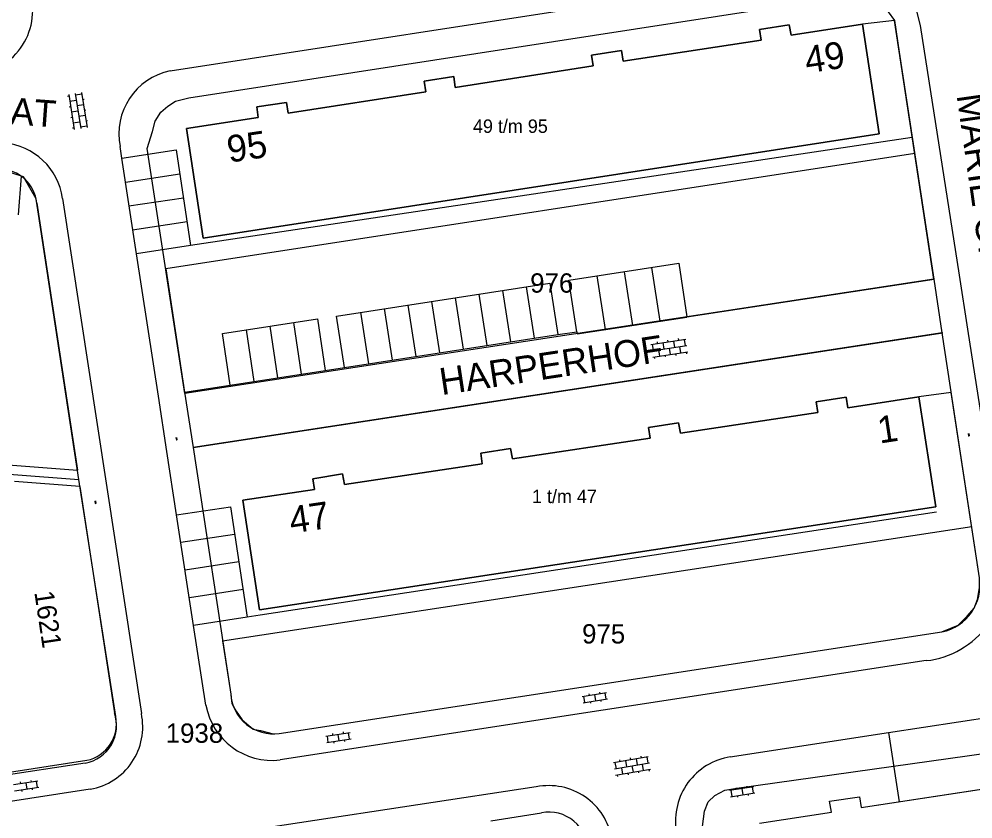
# Model space of a CAD drawing. Extents: x 148816 to 151297, y 399515 to 402500.
# Drawn here: x 150366.6 to 150455.5, y 401337.1 to 401411.6 of the extents above; entities that cross this region are included whole.
import ezdxf

# ---------------------------------------------------------------- set-up
doc = ezdxf.new("R2010")
doc.units = 0
for name, color, linetype in [('B01 Hoofdgebouw  [T] Norm', 7, 'Continuous'), ('B01 hoofgebouw', 7, 'Continuous'), ('G01 perceelsgrens', 7, 'Continuous'), ('S02 Open verharding  Norm', 7, 'Continuous'), ('T04 Haag heg  [D] Gem', 7, 'Continuous'), ('V00 Kant verharding algemeen  [T] Norm', 7, 'Continuous'), ('V00 Kant verharding algemeen secundair  [D] Gem', 7, 'Continuous'), ('V00 Kant verharding algemeen secundair  [D] Norm', 7, 'Continuous'), ('V00 Kant verharding algemeen secundair  [T] Norm', 7, 'Continuous'), ('Z01 perceelnummer', 7, 'Continuous'), ('Z02 huisnummer', 7, 'Continuous'), ('Z02 Huisnummer  [Tekst] Norm', 7, 'Continuous'), ('Z06 straatnaam', 7, 'Continuous')]:
    doc.layers.add(name, color=color, linetype=linetype)

msp = doc.modelspace()

# ---------------------------------------------------------------- linework, layer by layer
at = {"layer": 'B01 Hoofdgebouw  [T] Norm'}
for p, q in [((150435.59, 401410.63), (150438.36, 401411.06)), ((150435.74, 401409.63), (150435.59, 401410.63)), ((150438.36, 401411.06), (150438.54, 401410.1)), ((150438.54, 401410.1), (150445.19, 401411.11)), ((150445.19, 401411.11), (150446.74, 401400.89)), ((150422.9, 401407.67), (150435.74, 401409.63)), ((150419.96, 401408.22), (150422.75, 401408.65)), ((150420.11, 401407.22), (150419.96, 401408.22)), ((150422.75, 401408.65), (150422.9, 401407.67)), ((150407.27, 401405.23), (150420.11, 401407.22)), ((150404.36, 401405.82), (150407.13, 401406.24)), ((150407.13, 401406.24), (150407.27, 401405.23)), ((150404.51, 401404.82), (150404.36, 401405.82)), ((150391.69, 401402.84), (150404.51, 401404.82)), ((150388.77, 401403.41), (150391.54, 401403.82)), ((150391.54, 401403.82), (150391.69, 401402.84)), ((150388.91, 401402.41), (150388.77, 401403.41)), ((150382.23, 401401.4), (150388.91, 401402.41)), ((150383.77, 401391.18), (150382.23, 401401.4)), ((150446.74, 401400.89), (150383.77, 401391.18)), ((150443.67, 401376.37), (150440.87, 401375.93)), ((150440.87, 401375.93), (150441.03, 401374.94)), ((150443.82, 401375.39), (150443.67, 401376.37)), ((150450.45, 401376.4), (150443.82, 401375.39)), ((150452.02, 401366.17), (150450.45, 401376.4)), ((150441.03, 401374.94), (150428.23, 401373.03)), ((150428.07, 401373.98), (150425.27, 401373.54)), ((150425.27, 401373.54), (150425.43, 401372.55)), ((150428.23, 401373.03), (150428.07, 401373.98)), ((150425.43, 401372.55), (150412.6, 401370.63)), ((150412.4, 401371.58), (150409.63, 401371.16)), ((150412.6, 401370.63), (150412.4, 401371.58)), ((150409.63, 401371.16), (150409.78, 401370.17)), ((150409.78, 401370.17), (150396.96, 401368.25)), ((150396.77, 401369.22), (150394, 401368.78)), ((150396.96, 401368.25), (150396.77, 401369.22)), ((150394, 401368.78), (150394.16, 401367.78)), ((150394.16, 401367.78), (150387.49, 401366.79)), ((150387.49, 401366.79), (150389.03, 401356.56)), ((150389.03, 401356.56), (150452.02, 401366.17)), ((150445.06, 401338.14), (150457.9, 401340.11)), ((150442.11, 401338.74), (150444.92, 401339.14)), ((150442.29, 401337.72), (150442.11, 401338.74)), ((150444.92, 401339.14), (150445.06, 401338.14)), ((150435.6, 401336.7), (150442.29, 401337.72))]:
    msp.add_line(p, q, dxfattribs=at)
at = {"layer": 'B01 hoofgebouw'}
for points in [[(150446.74, 401400.89), (150445.19, 401411.11), (150438.54, 401410.1), (150438.36, 401411.06), (150435.59, 401410.63), (150435.74, 401409.63), (150422.9, 401407.67), (150422.75, 401408.65), (150419.96, 401408.22), (150420.11, 401407.22), (150407.27, 401405.23), (150407.13, 401406.24), (150404.36, 401405.82), (150404.51, 401404.82), (150391.69, 401402.84), (150391.54, 401403.82), (150388.77, 401403.41), (150388.91, 401402.41), (150382.23, 401401.4), (150383.77, 401391.18), (150446.74, 401400.89)], [(150452.02, 401366.17), (150389.03, 401356.56), (150387.49, 401366.79), (150394.16, 401367.78), (150394, 401368.78), (150396.77, 401369.22), (150396.96, 401368.25), (150409.78, 401370.17), (150409.63, 401371.16), (150412.4, 401371.58), (150412.6, 401370.63), (150425.43, 401372.55), (150425.27, 401373.54), (150428.07, 401373.98), (150428.23, 401373.03), (150441.03, 401374.94), (150440.87, 401375.93), (150443.67, 401376.37), (150443.82, 401375.39), (150450.45, 401376.4), (150452.02, 401366.17)], [(150435.6, 401336.7), (150442.29, 401337.72), (150442.11, 401338.74), (150444.92, 401339.14), (150445.06, 401338.14), (150457.9, 401340.11), (150457.71, 401341.12), (150460.52, 401341.54), (150460.67, 401340.56), (150473.54, 401342.53), (150473.38, 401343.52), (150476.16, 401343.95), (150476.31, 401342.95), (150489.12, 401344.95), (150488.97, 401345.92), (150491.76, 401346.35), (150491.91, 401345.36), (150498.57, 401346.39), (150500, 401337.141)]]:
    msp.add_lwpolyline(points, dxfattribs=at)
at = {"layer": 'G01 perceelsgrens'}
for points in [[(150378.578, 401399.543), (150379.068, 401401.112), (150379.328, 401402.085), (150379.828, 401402.913), (150380.503, 401403.488), (150381.204, 401403.957), (150382.449, 401404.245), (150443.139, 401413.662), (150444.778, 401413.862), (150445.855, 401413.478), (150446.789, 401413.002), (150447.585, 401412.253), (150448.167, 401411.464), (150448.617, 401408.514), (150451.846, 401387.365)], [(150382.074, 401376.705), (150378.578, 401399.543)], [(150368.218, 401394.856), (150367.053, 401396.891), (150364.82, 401397.61)], [(150372.192, 401368.69), (150368.218, 401394.856)], [(150451.846, 401387.365), (150382.074, 401376.705)], [(150452.612, 401382.353), (150382.842, 401371.687)], [(150452.58, 401354.51), (150454.107, 401355.138), (150454.934, 401355.968), (150455.588, 401356.722), (150455.89, 401357.527), (150456.091, 401358.634), (150456.099, 401359.548), (150452.612, 401382.353)], [(150382.842, 401371.687), (150386.36, 401348.71), (150386.469, 401347.827), (150386.872, 401347.123), (150387.425, 401346.318), (150388.431, 401345.462), (150389.135, 401345.315), (150390.296, 401345.007), (150390.859, 401345.06), (150452.58, 401354.51)], [(150359.604, 401369.658), (150372.192, 401368.69)], [(150375.644, 401346.623), (150372.192, 401368.69)], [(150430.701, 401333.734), (150430.291, 401336.383), (150430.463, 401337.805), (150430.81, 401338.674), (150431.431, 401339.257), (150432.369, 401339.768), (150433.5, 401339.953), (150500.278, 401349.337)], [(150357.456, 401341.734), (150364.323, 401341.217), (150372.946, 401342.551)]]:
    msp.add_lwpolyline(points, dxfattribs=at)
msp.add_arc((150372.227, 401345.957), 3.481, 281.91278, 11.03241, dxfattribs=at)
at = {"layer": 'S02 Open verharding  Norm'}
for p, q in [((150371.295, 401404.406), (150371.147, 401404.383)), ((150371.271, 401404.554), (150371.785, 401401.295)), ((150371.864, 401404.648), (150372.378, 401401.388)), ((150372.48, 401404.593), (150371.887, 401404.5)), ((150372.457, 401404.741), (150372.971, 401401.482)), ((150371.965, 401404.006), (150371.373, 401403.912)), ((150372.636, 401403.605), (150372.043, 401403.512)), ((150372.558, 401404.099), (150372.706, 401404.123)), ((150371.45, 401403.418), (150371.302, 401403.395)), ((150372.121, 401403.018), (150371.528, 401402.925)), ((150372.792, 401402.618), (150372.199, 401402.524)), ((150372.714, 401403.111), (150372.862, 401403.135)), ((150371.606, 401402.431), (150371.458, 401402.407)), ((150371.684, 401401.937), (150372.277, 401402.03)), ((150372.869, 401402.124), (150373.018, 401402.147)), ((150371.762, 401401.443), (150371.614, 401401.419)), ((150372.947, 401401.63), (150372.355, 401401.536)), ((150425.467, 401381.276), (150428.729, 401381.778)), ((150425.615, 401381.299), (150425.707, 401380.706)), ((150426.11, 401381.375), (150426.087, 401381.524)), ((150426.604, 401381.451), (150426.695, 401380.858)), ((150427.098, 401381.527), (150427.075, 401381.676)), ((150427.592, 401381.604), (150427.683, 401381.01)), ((150428.086, 401381.68), (150428.064, 401381.828)), ((150428.581, 401381.756), (150428.672, 401381.163)), ((150425.559, 401380.683), (150428.82, 401381.185)), ((150425.65, 401380.09), (150428.911, 401380.592)), ((150426.201, 401380.782), (150426.292, 401380.189)), ((150427.189, 401380.934), (150427.281, 401380.341)), ((150427.775, 401380.417), (150427.798, 401380.269)), ((150428.269, 401380.494), (150428.178, 401381.087)), ((150428.763, 401380.57), (150428.786, 401380.421)), ((150425.798, 401380.113), (150425.821, 401379.965)), ((150426.786, 401380.265), (150426.809, 401380.117)), ((150381.263, 401372.54), (150381.248, 401372.538)), ((150381.253, 401372.605), (150381.288, 401372.377)), ((150381.255, 401372.59), (150381.315, 401372.599)), ((150381.278, 401372.442), (150381.263, 401372.439)), ((150381.33, 401372.5), (150381.27, 401372.491)), ((150381.286, 401372.392), (150381.345, 401372.401)), ((150381.312, 401372.614), (150381.347, 401372.386)), ((150381.337, 401372.552), (150381.322, 401372.549)), ((150381.352, 401372.453), (150381.337, 401372.451)), ((150455.044, 401372.912), (150455.029, 401372.909)), ((150455.031, 401372.975), (150455.077, 401372.75)), ((150455.034, 401372.961), (150455.093, 401372.973)), ((150455.064, 401372.814), (150455.049, 401372.811)), ((150455.113, 401372.875), (150455.054, 401372.863)), ((150455.074, 401372.765), (150455.133, 401372.777)), ((150455.09, 401372.987), (150455.136, 401372.762)), ((150455.117, 401372.927), (150455.103, 401372.924)), ((150455.137, 401372.829), (150455.123, 401372.826)), ((150373.712, 401366.631), (150373.697, 401366.629)), ((150373.702, 401366.695), (150373.737, 401366.468)), ((150373.705, 401366.681), (150373.764, 401366.69)), ((150373.727, 401366.532), (150373.712, 401366.53)), ((150373.779, 401366.591), (150373.72, 401366.582)), ((150373.735, 401366.483), (150373.794, 401366.492)), ((150373.762, 401366.704), (150373.796, 401366.477)), ((150373.786, 401366.642), (150373.771, 401366.64)), ((150373.801, 401366.544), (150373.787, 401366.541)), ((150419.087, 401348.507), (150421.36, 401348.858)), ((150419.326, 401347.937), (150419.235, 401348.53)), ((150419.706, 401348.754), (150419.729, 401348.606)), ((150420.223, 401348.682), (150420.315, 401348.09)), ((150420.694, 401348.907), (150420.717, 401348.759)), ((150421.303, 401348.242), (150421.212, 401348.835)), ((150419.178, 401347.914), (150421.451, 401348.265)), ((150419.821, 401348.013), (150419.844, 401347.865)), ((150420.809, 401348.166), (150420.832, 401348.018)), ((150395.201, 401344.794), (150397.475, 401345.144)), ((150395.441, 401344.223), (150395.35, 401344.816)), ((150395.821, 401345.041), (150395.844, 401344.893)), ((150396.338, 401344.969), (150396.43, 401344.376)), ((150396.809, 401345.194), (150396.832, 401345.045)), ((150397.418, 401344.529), (150397.326, 401345.122)), ((150395.293, 401344.201), (150397.566, 401344.551)), ((150395.935, 401344.3), (150395.958, 401344.152)), ((150396.924, 401344.452), (150396.947, 401344.304)), ((150421.988, 401342.335), (150425.238, 401342.905)), ((150422.091, 401341.744), (150425.342, 401342.314)), ((150422.136, 401342.361), (150422.239, 401341.77)), ((150422.628, 401342.447), (150422.602, 401342.595)), ((150423.121, 401342.534), (150423.224, 401341.943)), ((150423.613, 401342.62), (150423.587, 401342.768)), ((150424.106, 401342.706), (150424.209, 401342.115)), ((150424.598, 401342.793), (150424.572, 401342.94)), ((150424.805, 401341.611), (150424.702, 401342.202)), ((150425.091, 401342.879), (150425.194, 401342.288)), ((150422.195, 401341.153), (150425.445, 401341.723)), ((150422.732, 401341.856), (150422.835, 401341.265)), ((150423.328, 401341.352), (150423.353, 401341.204)), ((150423.717, 401342.029), (150423.82, 401341.438)), ((150424.313, 401341.524), (150424.339, 401341.377)), ((150425.298, 401341.697), (150425.324, 401341.549)), ((150366.125, 401340.285), (150368.398, 401340.636)), ((150366.744, 401340.532), (150366.767, 401340.384)), ((150367.261, 401340.46), (150367.353, 401339.868)), ((150367.732, 401340.685), (150367.755, 401340.537)), ((150368.341, 401340.02), (150368.25, 401340.613)), ((150422.343, 401341.179), (150422.368, 401341.031)), ((150366.216, 401339.692), (150368.489, 401340.043)), ((150366.859, 401339.791), (150366.882, 401339.643)), ((150367.847, 401339.944), (150367.87, 401339.796)), ((150432.808, 401339.754), (150435.082, 401340.105)), ((150432.9, 401339.161), (150435.173, 401339.512)), ((150433.048, 401339.184), (150432.957, 401339.777)), ((150433.428, 401340.001), (150433.451, 401339.853)), ((150433.945, 401339.93), (150434.037, 401339.337)), ((150434.416, 401340.154), (150434.439, 401340.006)), ((150435.025, 401339.489), (150434.933, 401340.082)), ((150433.542, 401339.26), (150433.565, 401339.112)), ((150434.531, 401339.413), (150434.554, 401339.265))]:
    msp.add_line(p, q, dxfattribs=at)
at = {"layer": 'T04 Haag heg  [D] Gem'}
msp.add_line((150366.836, 401396.962), (150366.56, 401393.35), dxfattribs=at)
at = {"layer": 'V00 Kant verharding algemeen  [T] Norm'}
for p, q in [((150448.16, 401411.46), (150445.19, 401411.11)), ((150451.846, 401387.365), (150448.16, 401411.46)), ((150449.828, 401400.556), (150382.616, 401390.5)), ((150376.205, 401398.636), (150376.04, 401399.71)), ((150450.055, 401399.069), (150380.297, 401388.312)), ((150370.69, 401394.88), (150378.03, 401346.9)), ((150368.28, 401394.45), (150372.071, 401369.581)), ((150379.614, 401376.471), (150377.573, 401389.74)), ((150380.297, 401388.312), (150382.053, 401376.846)), ((150428.844, 401383.851), (150451.88, 401387.37)), ((150382.843, 401371.687), (150452.66, 401382.36)), ((150453.45, 401376.8), (150450.45, 401376.4)), ((150456.1, 401359.55), (150453.461, 401376.802)), ((150381.317, 401365.399), (150380.407, 401371.312)), ((150364.777, 401370.141), (150372.071, 401369.581)), ((150372.306, 401368.043), (150366.21, 401368.52)), ((150372.306, 401368.043), (150375.52, 401346.96)), ((150385.6, 401353.676), (150455.37, 401364.321)), ((150384.04, 401347.69), (150382.898, 401355.119)), ((150390.86, 401345.06), (150452.58, 401354.51)), ((150385.6, 401353.676), (150386.36, 401348.71)), ((150451.132, 401351.834), (150390.95, 401342.59)), ((150432.88, 401342.86), (150447.607, 401345.128)), ((150447.607, 401345.128), (150448.599, 401338.683)), ((150372.8, 401342.29), (150364.32, 401341)), ((150373.27, 401339.86), (150360.016, 401337.83)), ((150414.81, 401340.08), (150379.4, 401334.71)), ((150410.59, 401336.9), (150415.29, 401337.67))]:
    msp.add_line(p, q, dxfattribs=at)
for points in [[(150449.272, 401416.219), (150450.57, 401410.993), (150454.197, 401387.731)], [(150376.205, 401398.636), (150381.275, 401399.4), (150382.616, 401390.5), (150377.573, 401389.74)], [(150382.053, 401376.846), (150386.315, 401377.503), (150385.576, 401382.296), (150394.421, 401383.66), (150395.16, 401378.867), (150396.939, 401379.141), (150396.201, 401383.934), (150416.067, 401386.993), (150416.805, 401382.199), (150418.584, 401382.473), (150417.846, 401387.266), (150428.075, 401388.841), (150428.844, 401383.851)], [(150454.978, 401382.722), (150458.266, 401361.631)], [(150381.317, 401365.399), (150386.32, 401366.162), (150387.889, 401355.881), (150382.897, 401355.119)], [(150452.095, 401365.676), (150389.105, 401356.066), (150387.889, 401355.881)]]:
    msp.add_lwpolyline(points, dxfattribs=at)
for centre, radius, start, end in [((150361.885, 401412.412), 6.03, 262.80376, 6.16854), ((150381.936, 401400.875), 6.01, 101.67187, 191.17334), ((150364.711, 401394.045), 6.037, 7.9535, 85.16605), ((150364.813, 401394.128), 3.482, 5.30831, 89.8811), ((150450.224, 401359.991), 8.208, 276.35203, 11.5251), ((150451.668, 401358.896), 4.48, 281.75091, 8.38721), ((150390.294, 401348.961), 3.942, 183.64656, 278.26165), ((150390.2, 401348.805), 6.26, 190.25829, 276.88255), ((150372.171, 401345.784), 3.55, 280.20903, 19.35439), ((150372.264, 401345.67), 5.896, 279.82844, 12.04344), ((150433.79, 401336.917), 6.012, 98.7051, 188.87404), ((150415.971, 401334.219), 5.975, 9.74123, 101.20723), ((150415.972, 401334.145), 3.59, 357.84397, 100.95344)]:
    msp.add_arc(centre, radius, start, end, dxfattribs=at)
at = {"layer": 'V00 Kant verharding algemeen secundair  [D] Gem'}
for p, q in [((150376.54, 401396.411), (150381.61, 401397.175)), ((150376.876, 401394.186), (150381.946, 401394.95)), ((150377.211, 401391.961), (150382.281, 401392.725)), ((150425.53, 401388.449), (150426.301, 401383.447)), ((150428.075, 401388.841), (150428.844, 401383.851)), ((150420.44, 401387.665), (150421.21, 401382.671)), ((150422.985, 401388.057), (150423.755, 401383.059)), ((150413.863, 401386.654), (150414.601, 401381.86)), ((150409.455, 401385.975), (150410.193, 401381.181)), ((150411.659, 401386.314), (150412.397, 401381.52)), ((150402.843, 401384.957), (150403.581, 401380.163)), ((150405.047, 401385.296), (150405.785, 401380.503)), ((150407.251, 401385.635), (150407.989, 401380.842)), ((150398.435, 401384.278), (150399.173, 401379.485)), ((150400.639, 401384.618), (150401.377, 401379.824)), ((150392.956, 401378.527), (150392.217, 401383.32)), ((150388.548, 401377.847), (150387.809, 401382.64)), ((150390.752, 401378.187), (150390.013, 401382.98)), ((150386.712, 401363.592), (150381.712, 401362.829)), ((150387.104, 401361.022), (150382.107, 401360.259)), ((150387.497, 401358.451), (150382.502, 401357.69))]:
    msp.add_line(p, q, dxfattribs=at)
at = {"layer": 'V00 Kant verharding algemeen secundair  [D] Norm'}
for p, q in [((150377.573, 401389.74), (150376.205, 401398.636)), ((150396.939, 401379.141), (150416.805, 401382.199)), ((150386.315, 401377.503), (150395.16, 401378.867))]:
    msp.add_line(p, q, dxfattribs=at)
msp.add_lwpolyline([(150418.584, 401382.473), (150418.614, 401382.276), (150428.817, 401383.83)], dxfattribs=at)
at = {"layer": 'V00 Kant verharding algemeen secundair  [T] Norm'}
for p, q in [((150380.72, 401406.76), (150440.445, 401416.002)), ((150452.612, 401382.353), (150451.88, 401387.37)), ((150382.053, 401376.846), (150382.843, 401371.687)), ((150380.407, 401371.312), (150379.614, 401376.47)), ((150382.897, 401355.119), (150381.317, 401365.399)), ((150447.607, 401345.128), (150457.405, 401346.618))]:
    msp.add_line(p, q, dxfattribs=at)
msp.add_lwpolyline([(150454.197, 401387.731), (150454.978, 401382.722)], dxfattribs=at)

# ---------------------------------------------------------------- texts
at = {"layer": 'Z01 perceelnummer'}
for s, p in [('976', (150414.242, 401386.108)), ('975', (150419.075, 401353.429)), ('1938', (150380.296, 401344.183))]:
    msp.add_text(s, height=1.8, dxfattribs=at).set_placement(p)
msp.add_text('1621', height=1.8, rotation=278.46269, dxfattribs=at).set_placement((150368.056, 401358.21))
at = {"layer": 'Z02 huisnummer'}
for s, rotation, p in [('49', 8.62423, (150440.009, 401406.529)), ('MARIE GIJSENSTRAAT', 278.10579, (150453.951, 401404.495)), ('95', 8.56759, (150386.204, 401398.208)), ('1', 8.68085, (150446.79, 401372.049)), ('47', 8.45426, (150391.995, 401363.667))]:
    msp.add_text(s, height=2.5, rotation=rotation, dxfattribs=at).set_placement(p)
at = {"layer": 'Z02 Huisnummer  [Tekst] Norm'}
for s, p in [('49 t/m 95', (150408.913, 401400.991)), ('1 t/m 47', (150414.414, 401366.511))]:
    msp.add_text(s, height=1.25, dxfattribs=at).set_placement(p)
at = {"layer": 'Z06 straatnaam'}
for s, rotation, p in [('V. CRONENBORGSTRAAT', 355.8123, (150328.498, 401404.531)), ('HARPERHOF', 8.62423, (150405.997, 401376.562))]:
    msp.add_text(s, height=2.5, rotation=rotation, dxfattribs=at).set_placement(p)

doc.saveas('drawing.dxf')
